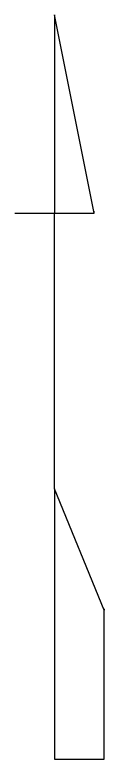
# Model space of a CAD drawing. Extents: x 2042117 to 2045853, y 303080 to 309569.
# Drawn here: x 2042636.9 to 2042654.5, y 305502.2 to 305649.2 of the extents above; entities that cross this region are included whole.
import ezdxf

# ---------------------------------------------------------------- set-up
doc = ezdxf.new("R2010")
doc.units = 0
doc.layers.add('RD_EX_Misc', color=7, linetype='Continuous')

msp = doc.modelspace()

# ---------------------------------------------------------------- linework, layer by layer
at = {"layer": 'RD_EX_Misc'}
for p, q in [((2042652.58, 305610), (2042644.74, 305649.2)), ((2042644.74, 305649.2), (2042644.74, 305649.2)), ((2042644.74, 305649.2), (2042644.74, 305610)), ((2042652.58, 305610), (2042652.58, 305610.46)), ((2042636.9, 305610), (2042644.74, 305610)), ((2042644.74, 305555.6), (2042644.74, 305610)), ((2042644.74, 305610), (2042652.58, 305610)), ((2042654.54, 305531.59), (2042644.74, 305555.6)), ((2042644.74, 305555.6), (2042644.74, 305502.19)), ((2042654.54, 305502.19), (2042654.54, 305531.87)), ((2042654.54, 305531.87), (2042654.54, 305531.59)), ((2042644.74, 305502.19), (2042654.54, 305502.19))]:
    msp.add_line(p, q, dxfattribs=at)

doc.saveas('drawing.dxf')
